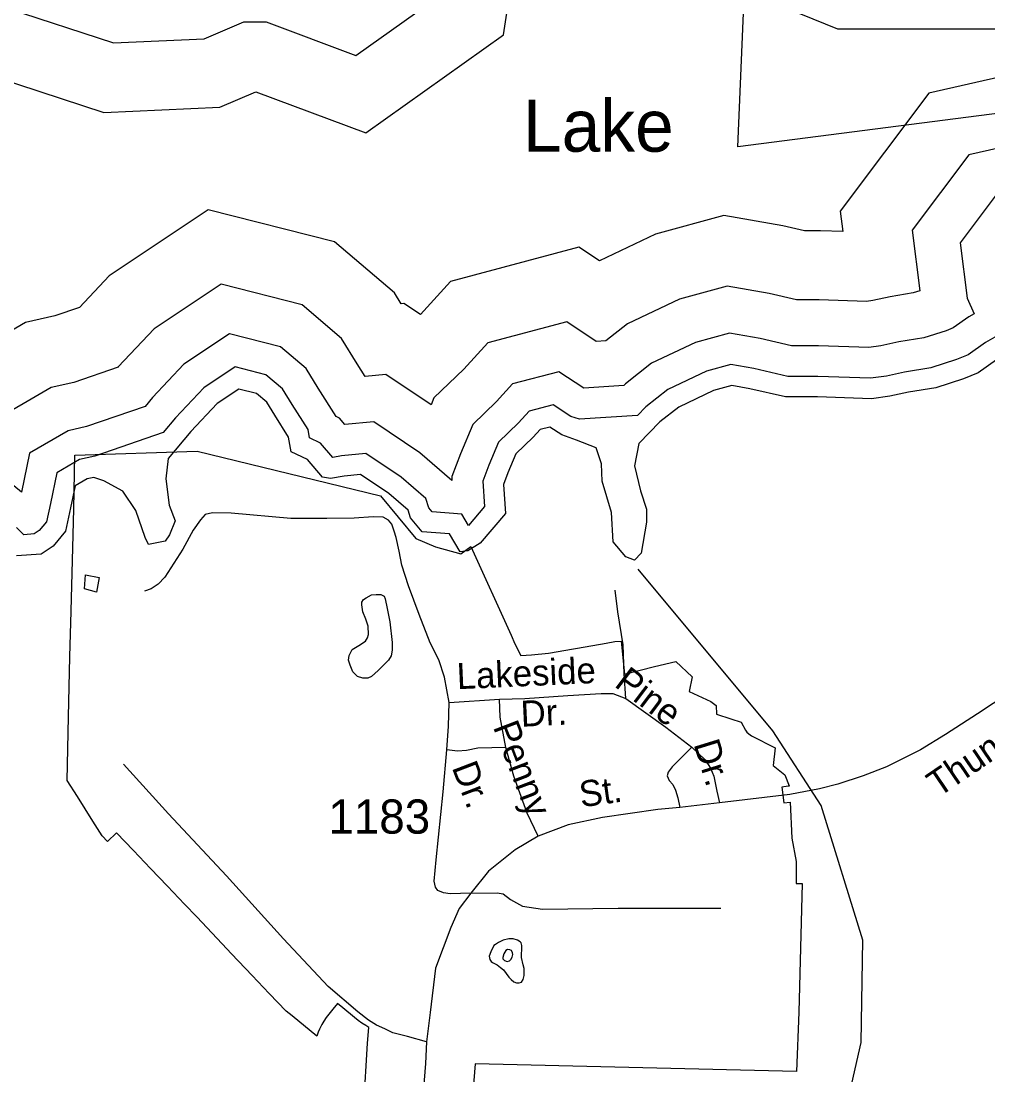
# Model space of a CAD drawing. Extents: x 2082433 to 2279600, y 546599 to 755198.
# Drawn here: x 2171377 to 2174911, y 621317 to 625167 of the extents above; entities that cross this region are included whole.
import ezdxf

# ---------------------------------------------------------------- set-up
doc = ezdxf.new("R2010")
doc.units = 0
for name, color, linetype in [('Exist Boundary Political City Limit New', 7, 'Continuous'), ('Exist Boundary Political Fire Districts', 7, 'Continuous'), ('Exist Hydrographic Buffer Line', 7, 'Continuous'), ('Exist Hydrographic Creek Single Shore', 7, 'Continuous'), ('Exist Hydrographic Lake Shore Label', 7, 'Continuous'), ('Exist Hydrographic Misc Water Feature', 7, 'Continuous'), ('Exist Road Non-System Type 51', 7, 'Continuous'), ('Exist Road Non-System Type 51 Label', 7, 'Continuous'), ('Exist Road Secondary Type 51 Attributed', 7, 'Continuous'), ('Exist Road Secondary Type 51 Label', 7, 'Continuous'), ('Exist Road Secondary Type 51 Number Label', 7, 'Continuous'), ('Map Preparation Boundary City Limit Buffer Line', 7, 'Continuous')]:
    doc.layers.add(name, color=color, linetype=linetype)

msp = doc.modelspace()

# ---------------------------------------------------------------- linework, layer by layer
at = {"layer": 'Exist Boundary Political City Limit New'}
for points in [[(2172629.8, 621206.1), (2172642.8, 621433.1), (2172648.5, 621490.9), (2172637.5, 621497.2), (2172623, 621506.6), (2172609, 621516.4), (2172595.5, 621527), (2172553.2, 621561.8), (2172533.8, 621577.6), (2172517, 621557.1), (2172501.8, 621538.6), (2172492.5, 621526.5), (2172484, 621513.9), (2172476.2, 621500.8), (2172469.2, 621487.2), (2172467.8, 621483.9), (2172463, 621473.2), (2172457.8, 621458.9), (2172367.8, 621532.5), (2172346.2, 621550), (2172284.2, 621615.1), (2172222.2, 621680.3), (2172146.5, 621760), (2172112, 621796.2), (2172018.8, 621894.1), (2171974, 621941.1), (2171912.2, 622006.1), (2171850, 622071.6), (2171788, 622136.6), (2171726, 622201.8), (2171692.5, 622170), (2171672.8, 622190.1), (2171639.2, 622243.6), (2171582.8, 622334.1), (2171546, 622393.2), (2171550.8, 622625.3), (2171555, 622844.9), (2171559.8, 623011.6), (2171567.8, 623290.4), (2171569.5, 623384.9), (2171573.2, 623580.9), (2172021, 623595.6), (2172690.8, 623433.1), (2172820, 623276.5), (2172892, 623246), (2172984.8, 623220.6), (2173021.5, 623247.7), (2173168, 622923.2), (2173182.2, 622891.4), (2173203.2, 622849.8), (2173242.2, 622851.2), (2173304.8, 622858.1), (2173396.5, 622873.4), (2173410.2, 622875.6), (2173515, 622894), (2173547.5, 622900.9), (2173570.5, 622902.1), (2173583, 622780.7)], [(2173583, 622780.7), (2173692.2, 622808.5), (2173770.8, 622827.8), (2173830.2, 622771.6), (2173819.5, 622717.2), (2173897.8, 622680.9), (2173917.8, 622667.1), (2173919.2, 622635.1), (2173971.5, 622617.6), (2174008.8, 622605.1), (2174024.5, 622576.5), (2174029.2, 622568.9), (2174036.5, 622562.5), (2174046.2, 622556), (2174132.8, 622512.5), (2174125.8, 622447.6), (2174168.8, 622413.1), (2174184.5, 622373.2), (2174184.8, 622372.2), (2174181, 622371.7), (2174158.2, 622368.6), (2174165.5, 622310.9), (2174188.2, 622313.7), (2174194.2, 622181.6), (2174210, 622097.2), (2174210.2, 622016.4), (2174232.5, 622016.3), (2174219.2, 621546.8), (2174210.8, 621330), (2173036.8, 621357.5), (2173024.5, 621205.2)]]:
    msp.add_lwpolyline(points, dxfattribs=at)
at = {"layer": 'Exist Boundary Political Fire Districts'}
msp.add_lwpolyline([(2176477.8, 625373.4), (2175843.7, 624945.1), (2173996.8, 624706.9), (2174181.2, 629052.1)], dxfattribs=at)
at = {"layer": 'Exist Hydrographic Buffer Line'}
for points in [[(2171206.4, 624988.1), (2171679.8, 624833.1), (2172103.4, 624852.3), (2172235.6, 624908.4), (2172637.6, 624758.2), (2173139.8, 625117), (2173168.8, 625300.7)], [(2174129.6, 625232.3), (2174360.5, 625138.3), (2174945.4, 625138.3), (2175039.5, 625288.9)], [(2171326.2, 625214.1), (2171714.4, 625086.9), (2172046.7, 625102), (2172191.7, 625163.5), (2172272.8, 625163.5), (2172600.2, 625041.2), (2172907.3, 625260.6)], [(2175274.4, 625034.5), (2174694.6, 624903.4), (2174371.3, 624472.3), (2174380.8, 624397.8), (2174298.6, 624400.7), (2174240.3, 624400.7), (2174161.8, 624418.9), (2173945.3, 624456.8), (2173695.9, 624388), (2173490.7, 624291), (2173415.7, 624340.4), (2172946.9, 624215.4), (2172836.6, 624095.1), (2172776.5, 624135.5), (2172766.2, 624134.5), (2172742.4, 624173.6), (2172522.6, 624360.1), (2172061.3, 624477.5), (2171699.3, 624236.2), (2171590.5, 624120.9), (2171500.4, 624089.9), (2171393.6, 624065.6), (2171167.4, 623934.6)], [(2175207.3, 624760.9), (2174840.6, 624678), (2174634.2, 624402.8), (2174662.5, 624181.5), (2174637.2, 624173.5), (2174553.4, 624159.8), (2174490, 624145.7), (2174467.6, 624142.6), (2174294.2, 624148.7), (2174211.6, 624148.7), (2174111.7, 624171.8), (2173957.7, 624198.8), (2173783.9, 624150.9), (2173593, 624060.7), (2173514.6, 623999.2), (2173479.3, 623996.9), (2173371.5, 624067.8), (2173082.9, 623990.9), (2172994.9, 623894.8), (2172886.1, 623790), (2172875.6, 623764.8), (2172710.7, 623876), (2172634.5, 623868.6), (2172605.2, 623914.5), (2172548.4, 624007.7), (2172404, 624130.2), (2172107.8, 624205.6), (2171862.9, 624042.4), (2171732.3, 623903.9), (2171731.4, 623902.8), (2171569.6, 623847.1), (2171486.8, 623828.3), (2171257.9, 623695.8)], [(2174937.9, 624527.8), (2174809.5, 624356.5), (2174835.3, 624154.5), (2174860.6, 624097.9), (2174841.2, 624086.7), (2174784.2, 624046.5), (2174757.7, 624035.5), (2174676.4, 624009.6), (2174585.2, 623994.8), (2174519.7, 623980.2), (2174476.2, 623974.2), (2174291.2, 623980.7), (2174192.4, 623980.7), (2174078.2, 624007.1), (2173965.9, 624026.8), (2173842.6, 623992.8), (2173681.8, 623916.8), (2173585.7, 623841.5), (2173579.6, 623835.1), (2173434, 623825.6), (2173342.1, 623886.1), (2173173.6, 623841.2), (2173115.2, 623777.4), (2173027.8, 623693.2), (2172983.1, 623585.9), (2172950.9, 623503.1), (2172952, 623488), (2172835, 623589.6), (2172666.9, 623702.9), (2172560.9, 623692.6), (2172540.9, 623716.1), (2172528.8, 623721.9), (2172462.7, 623825.6), (2172419.1, 623897.1), (2172324.9, 623977), (2172138.8, 624024.4), (2171972, 623913.2), (2171857.8, 623792.1), (2171830.1, 623759.1), (2171615.7, 623685.3), (2171548.9, 623670.2), (2171407.5, 623588.3), (2171378.7, 623446.1), (2171330, 623485.9)], [(2174969.7, 624031.6), (2174901.6, 623992.3), (2174838.6, 623947.7), (2174796.1, 623930.2), (2174702.5, 623900.4), (2174606.4, 623884.8), (2174539.6, 623869.9), (2174481.9, 623862), (2174289.3, 623868.7), (2174179.7, 623868.7), (2174055.9, 623897.3), (2173971.4, 623912.2), (2173881.7, 623887.4), (2173741, 623820.9), (2173660.9, 623758.1), (2173630.1, 623726.2), (2173417.5, 623712.3), (2173386.5, 623722.8), (2173322.4, 623764.9), (2173234.1, 623741.4), (2173195.4, 623699.2), (2173122.2, 623628.7), (2173087, 623544.1), (2173064.4, 623485.9), (2173070.9, 623393.3), (2173012.3, 623324.4), (2172987.5, 623366.1), (2172880, 623373.5), (2172867.6, 623388.6), (2172856.3, 623422.7), (2172766.8, 623500.5), (2172637.7, 623587.6), (2172548.2, 623578.9), (2172515.9, 623573), (2172471.1, 623625.4), (2172431.4, 623644.5), (2172426.2, 623674.5), (2172367.6, 623766.3), (2172332.8, 623823.4), (2172272.2, 623874.8), (2172159.4, 623903.6), (2172044.8, 623827.1), (2171941.4, 623717.5), (2171895.8, 623663.3), (2171646.4, 623577.5), (2171590.3, 623564.7), (2171507.3, 623516.6), (2171484.5, 623404.2), (2171469.9, 623337), (2171443.7, 623305.4), (2171425.2, 623293.2), (2171387.6, 623290.3), (2171360, 623316.7)]]:
    msp.add_lwpolyline(points, dxfattribs=at)
at = {"layer": 'Exist Hydrographic Creek Single Shore'}
msp.add_lwpolyline([(2173100.9, 619570.6), (2173556.9, 619863.1), (2173689, 620073.7), (2173978.9, 620408.9), (2174242.8, 620800.5), (2174382.9, 621151.9), (2174447.9, 621436), (2174453.8, 621809.8), (2174301.9, 622301.7), (2174124.9, 622574.3), (2173632.6, 623164.9)], dxfattribs=at)
at = {"layer": 'Exist Hydrographic Lake Shore Label'}
msp.add_lwpolyline([(2174942.1, 623929.1), (2174875, 623881.6), (2174821.8, 623859.7), (2174720, 623827.3), (2174620.5, 623811.1), (2174552.9, 623796), (2174485.8, 623786.8), (2174287.9, 623793.7), (2174171.1, 623793.7), (2174041, 623823.8), (2173975, 623835.4), (2173907.9, 623816.9), (2173780.7, 623756.7), (2173711.3, 623702.3), (2173635.5, 623623.7), (2173619.3, 623542.7), (2173641.3, 623451.3), (2173663.3, 623384.2), (2173663.3, 623336.8), (2173643, 623223.4), (2173618.7, 623198), (2173587.5, 623209.5), (2173541.2, 623263.9), (2173535.4, 623371.5), (2173500.7, 623486), (2173498.4, 623549.6), (2173478.7, 623607.5), (2173407.6, 623636.4), (2173353.2, 623654.9), (2173309.3, 623683.8), (2173274.6, 623674.6), (2173249.1, 623646.8), (2173185.5, 623585.5), (2173156.6, 623516.1), (2173140.4, 623474.4), (2173147.9, 623368), (2173055.4, 623259.3), (2173010.2, 623231.5), (2172982.5, 623228), (2172943.1, 623294), (2172842.5, 623300.9), (2172800.9, 623351.8), (2172791.6, 623379.6), (2172721, 623440.9), (2172618.1, 623510.3), (2172558.5, 623504.5), (2172507.6, 623495.3), (2172478.7, 623501), (2172424.3, 623564.7), (2172364.2, 623593.6), (2172354.9, 623646.8), (2172304, 623726.6), (2172275.1, 623774.1), (2172236.9, 623806.4), (2172173.3, 623822.6), (2172093.5, 623769.4), (2171997.4, 623667.6), (2171914.7, 623569.3), (2171906.6, 623494.1), (2171918.2, 623398.1), (2171940.2, 623341.4), (2171919.4, 623290.5), (2171903.2, 623267.4), (2171843, 623254.6), (2171830.9, 623280.1), (2171796.2, 623378.4), (2171748.7, 623449), (2171679.3, 623487.2), (2171643.5, 623499.9), (2171618, 623494.1), (2171574.1, 623468.7), (2171557.9, 623388.8), (2171539.3, 623303.2), (2171494.2, 623248.9), (2171450.3, 623219.9), (2171360, 623213)], dxfattribs=at)
at = {"layer": 'Exist Hydrographic Misc Water Feature'}
for points in [[(2171612.3, 623144.4), (2171662.1, 623134.5), (2171652.7, 623080.7), (2171608.8, 623092.3), (2171612.3, 623144.4)], [(2172724.9, 622972.6), (2172733.1, 622896.8), (2172733.1, 622868.8), (2172729.8, 622848.6), (2172719.6, 622832.7), (2172681.6, 622794.6), (2172658.1, 622772.3), (2172644.3, 622766.2), (2172625.9, 622766.2), (2172606.2, 622772), (2172590, 622789.9), (2172579.9, 622813.7), (2172574, 622831.6), (2172575.6, 622849.6), (2172583.6, 622863.9), (2172587.5, 622871.7), (2172611.5, 622886), (2172635.5, 622902.2), (2172643.3, 622914), (2172647, 622926), (2172645.3, 622956.3), (2172636.9, 622982.3), (2172626.7, 623008.2), (2172622.6, 623033.9), (2172622.6, 623044.1), (2172628.5, 623054.1), (2172638.4, 623059.9), (2172658.3, 623070.3), (2172674.5, 623072.3), (2172692.3, 623072.5), (2172704.4, 623066.6), (2172708.3, 623056.3), (2172714.7, 623020.5), (2172724.9, 622972.6)], [(2173121.5, 621801.1), (2173111.6, 621793.3), (2173105.5, 621789.3), (2173093.8, 621767.2), (2173087.6, 621751), (2173089.9, 621738.9), (2173095.8, 621731.2), (2173099.7, 621727.3), (2173117.6, 621719.4), (2173129.9, 621709.4), (2173140.1, 621701.4), (2173160.2, 621673.6), (2173168.2, 621665.5), (2173177.9, 621657.5), (2173188.3, 621653.5), (2173198, 621653.7), (2173206, 621655.7), (2173211.9, 621665.7), (2173216, 621679.7), (2173215.8, 621694), (2173215.6, 621705.8), (2173212.1, 621719.7), (2173205.8, 621745.8), (2173205.8, 621755.9), (2173207.2, 621777.6), (2173207.6, 621789.7), (2173205.3, 621799.8), (2173201.4, 621803.6), (2173191.4, 621809.6), (2173175.4, 621813.6), (2173159.2, 621813.6), (2173139.3, 621809.3), (2173121.5, 621801.1)], [(2173161.7, 621733.4), (2173167.6, 621739.3), (2173171.7, 621747.7), (2173173.8, 621757.5), (2173173.4, 621763.6), (2173169.7, 621771.5), (2173163.3, 621773.7), (2173155.3, 621775.3), (2173149.2, 621771.3), (2173141.8, 621759.5), (2173137.7, 621745.5), (2173137.9, 621741.4), (2173143.6, 621735.3), (2173153.7, 621731.3), (2173161.7, 621733.4)]]:
    msp.add_lwpolyline(points, dxfattribs=at)
at = {"layer": 'Exist Road Non-System Type 51'}
msp.add_line((2172942.3, 622677.6), (2173126.1, 622689.5), dxfattribs=at)
for points in [[(2172942.3, 622677.6), (2172924.4, 622769.5), (2172903.5, 622833.7), (2172872.1, 622895), (2172831.7, 622999.6), (2172792.9, 623104.2), (2172769, 623179.6), (2172758.5, 623230.4), (2172748.1, 623279.8), (2172740.6, 623303.7), (2172731.6, 623329.1), (2172719.7, 623344), (2172700.3, 623354.5), (2172664.4, 623356), (2172594.2, 623351.5), (2172494.1, 623350), (2172362.6, 623350), (2172144.4, 623368.7), (2172077.2, 623370.2), (2172050.3, 623364.2), (2172032.3, 623344.8), (2172005.5, 623307.4), (2171968.1, 623237.2), (2171902.4, 623135.6), (2171878.4, 623110.2), (2171853, 623092.2), (2171827.6, 623084.8)], [(2173587.8, 622692.5), (2173581.8, 622782.2), (2173577.3, 622888.3), (2173557.9, 623009.3), (2173549, 623087.7)], [(2173126.1, 622689.5), (2173218.7, 622691.8), (2173375.6, 622703.7), (2173496.7, 622710.5), (2173540, 622710.5), (2173587.8, 622692.5)], [(2172933.4, 622504.3), (2172939.3, 622590.9), (2172942.3, 622677.6)], [(2173148.5, 622513.2), (2173127.6, 622624.5), (2173126.1, 622689.5)], [(2173587.8, 622692.5), (2173734.2, 622587.2), (2173828.4, 622514)], [(2173148.5, 622513.2), (2173046.9, 622510.2), (2173005.1, 622502.8), (2172972.2, 622499.8), (2172933.4, 622504.3)], [(2173266.6, 622189), (2173226.2, 622272.7), (2173178.4, 622408.6), (2173148.5, 622513.2)], [(2173828.4, 622514), (2173756.6, 622442.3), (2173741.7, 622422.8), (2173738.7, 622409.4), (2173746.2, 622392.9), (2173759.6, 622378), (2173768.6, 622357.1), (2173777.6, 622328.7), (2173785, 622294.3)], [(2173828.4, 622514), (2173877.7, 622467.7), (2173897.1, 622437.8), (2173909.1, 622407.9), (2173919.5, 622354.1), (2173930, 622310.8)], [(2173021.5, 621981.3), (2172945.3, 621979.1), (2172921.4, 621982), (2172900.5, 621991), (2172891.5, 622003), (2172887, 622025.4), (2172894.5, 622103.1), (2172919.9, 622351.1), (2172933.4, 622504.3)], [(2172858.6, 621437.4), (2172789.9, 621457.6), (2172736.1, 621471), (2172706.2, 621486), (2172676.3, 621499.4), (2172646.5, 621517.3), (2172607.6, 621547.2), (2172500, 621639.9), (2172335.7, 621813.9), (2172128, 622044.8), (2171915.8, 622271.2), (2171751.4, 622452.7)], [(2173021.5, 621981.3), (2173117.1, 621982.8), (2173139.5, 621978.3), (2173166.4, 621957.4), (2173209.8, 621933.5), (2173283, 621923), (2173559.4, 621926), (2173934.5, 621926.8)]]:
    msp.add_lwpolyline(points, dxfattribs=at)
at = {"layer": 'Exist Road Secondary Type 51 Attributed'}
msp.add_lwpolyline([(2174986.8, 622711.4), (2174872.7, 622636.2), (2174755.8, 622560.9), (2174664.1, 622504.6), (2174540.7, 622442.8), (2174455.1, 622409.2), (2174362, 622379.2), (2174295.2, 622362.3), (2174187.4, 622341.3), (2173930, 622310.8), (2173785, 622294.3), (2173704.4, 622286.1), (2173502.6, 622257.7), (2173377.1, 622230.8), (2173266.6, 622189), (2173182.9, 622139.7), (2173085.8, 622062), (2173021.5, 621981.3), (2172978.2, 621924.5), (2172948.3, 621855.8), (2172891.5, 621707.1), (2172872.1, 621545.7), (2172858.6, 621437.4), (2172855.6, 621358.2), (2172839.2, 621161.7)], dxfattribs=at)
at = {"layer": 'Map Preparation Boundary City Limit Buffer Line'}
for points in [[(2172629.8, 621206.1), (2172642.8, 621433.1), (2172648.5, 621490.9), (2172637.5, 621497.2), (2172623, 621506.6), (2172609, 621516.4), (2172595.5, 621527), (2172553.2, 621561.8), (2172533.8, 621577.6), (2172517, 621557.1), (2172501.8, 621538.6), (2172492.5, 621526.5), (2172484, 621513.9), (2172476.2, 621500.8), (2172469.2, 621487.2), (2172467.8, 621483.9), (2172463, 621473.2), (2172457.8, 621458.9), (2172367.8, 621532.5), (2172346.2, 621550), (2172284.2, 621615.1), (2172222.2, 621680.3), (2172146.5, 621760), (2172112, 621796.2), (2172018.8, 621894.1), (2171974, 621941.1), (2171912.2, 622006.1), (2171850, 622071.6), (2171788, 622136.6), (2171726, 622201.8), (2171692.5, 622170), (2171672.8, 622190.1), (2171639.2, 622243.6), (2171582.8, 622334.1), (2171546, 622393.2), (2171550.8, 622625.3), (2171555, 622844.9), (2171559.8, 623011.6), (2171567.8, 623290.4), (2171569.5, 623384.9), (2171573.2, 623580.9), (2172021, 623595.6), (2172690.8, 623433.1), (2172820, 623276.5), (2172892, 623246), (2172984.8, 623220.6), (2173021.5, 623247.7), (2173168, 622923.2), (2173182.2, 622891.4), (2173203.2, 622849.8), (2173242.2, 622851.2), (2173304.8, 622858.1), (2173396.5, 622873.4), (2173410.2, 622875.6), (2173515, 622894), (2173547.5, 622900.9), (2173570.5, 622902.1), (2173583, 622780.7)], [(2173583, 622780.7), (2173692.2, 622808.5), (2173770.8, 622827.8), (2173830.2, 622771.6), (2173819.5, 622717.2), (2173897.8, 622680.9), (2173917.8, 622667.1), (2173919.2, 622635.1), (2173971.5, 622617.6), (2174008.8, 622605.1), (2174024.5, 622576.5), (2174029.2, 622568.9), (2174036.5, 622562.5), (2174046.2, 622556), (2174132.8, 622512.5), (2174125.8, 622447.6), (2174168.8, 622413.1), (2174184.5, 622373.2), (2174184.8, 622372.2), (2174181, 622371.7), (2174158.2, 622368.6), (2174165.5, 622310.9), (2174188.2, 622313.7), (2174194.2, 622181.6), (2174210, 622097.2), (2174210.2, 622016.4), (2174232.5, 622016.3), (2174219.2, 621546.8), (2174210.8, 621330), (2173036.8, 621357.5), (2173024.5, 621205.2)]]:
    msp.add_lwpolyline(points, dxfattribs=at)

# ---------------------------------------------------------------- texts
at = {"layer": 'Exist Hydrographic Lake Shore Label'}
msp.add_text('Lake', height=190, dxfattribs=at).set_placement((2173211.6, 624689.6))
at = {"layer": 'Exist Road Non-System Type 51 Label'}
for s, rotation, p in [('Lakeside', 2.5633, (2172971.4, 622726)), ('Pine', 322.8099, (2173541.7, 622738.7)), ('Dr.', 2.7263, (2173205.1, 622588.8)), ('Penny', 290.9219, (2173100.9, 622588.7)), ('Dr.', 287.0996, (2173834.4, 622526)), ('Dr.', 290.9219, (2172950.4, 622440.6))]:
    msp.add_text(s, height=95, rotation=rotation, dxfattribs=at).set_placement(p)
at = {"layer": 'Exist Road Secondary Type 51 Label'}
for s, rotation, p in [('Thunder', 34.1929, (2174730.1, 622329.4)), ('St.', 8.0671, (2173424.3, 622294.3))]:
    msp.add_text(s, height=95, rotation=rotation, dxfattribs=at).set_placement(p)
at = {"layer": 'Exist Road Secondary Type 51 Number Label'}
msp.add_text('1183', height=125, dxfattribs=at).set_placement((2172500.4, 622198.4))

doc.saveas('drawing.dxf')
